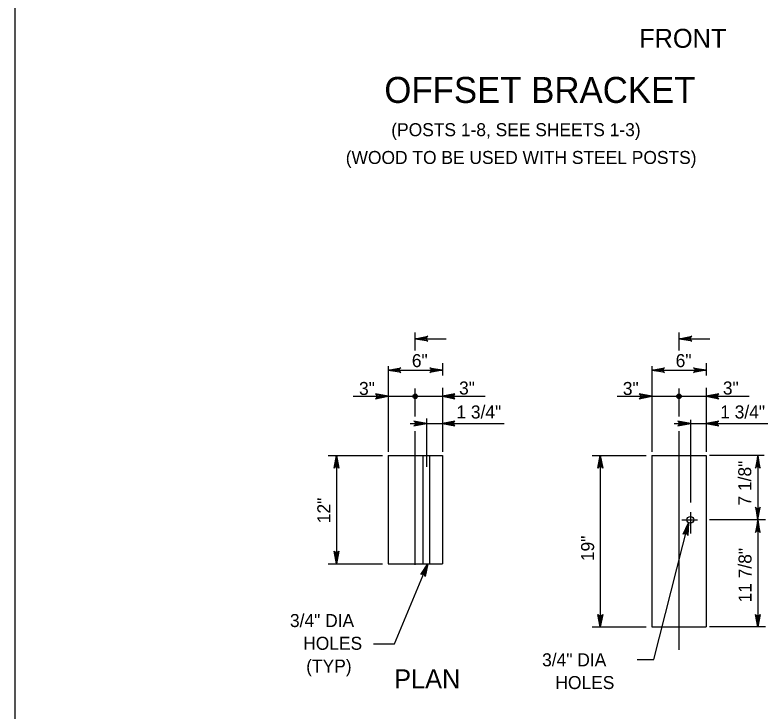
# Model space of a CAD drawing. Extents: x 632007860 to 635435983, y 295418622 to 297794622.
# Drawn here: x 632888860 to 633065302, y 297477992 to 297641404 of the extents above; entities that cross this region are included whole.
import ezdxf

# ---------------------------------------------------------------- set-up
doc = ezdxf.new("R2010")
doc.units = 0
for name, color, linetype in [('1', 7, 'Continuous'), ('8', 7, 'Continuous'), ('S-DETL-DIMS', 7, 'Continuous'), ('S-DETL-T120', 7, 'Continuous'), ('S-DETL-T175', 7, 'Continuous'), ('S-DETL-T240', 7, 'Continuous'), ('S-MISC-CNTR-WT01', 7, 'Continuous'), ('S-STEL', 7, 'Continuous')]:
    doc.layers.add(name, color=color, linetype=linetype)

msp = doc.modelspace()

# ---------------------------------------------------------------- linework, layer by layer
at = {"layer": '1'}
msp.add_line((632888860, 297215622), (632888860, 297779622), dxfattribs=at)
at = {"layer": '8'}
for p, q in [((633044469, 297562778), (633044469, 297566995)), ((632982643, 297547235), (632982643, 297553839)), ((633044469, 297547235), (633044469, 297553839)), ((632985298, 297546799), (632985298, 297535504)), ((632982643, 297512499), (632982643, 297543803)), ((633044469, 297492595), (633044469, 297543803)), ((633047123, 297524836), (633047123, 297519841)), ((633045152, 297523050), (633048761, 297523050))]:
    msp.add_line(p, q, dxfattribs=at)
at = {"layer": 'S-DETL-DIMS'}
for p, q in [((632982643, 297565515), (632989870, 297565515)), ((633044469, 297565515), (633051696, 297565515)), ((632989001, 297559746), (632989001, 297556917)), ((633050827, 297559746), (633050827, 297556917)), ((632976285, 297559103), (632976285, 297539013)), ((632976285, 297558145), (632989001, 297558145)), ((633038111, 297559103), (633038111, 297539013)), ((633038111, 297558145), (633050827, 297558145)), ((632989001, 297554024), (632989001, 297539013)), ((633050827, 297554024), (633050827, 297539013)), ((632968104, 297552006), (632982643, 297552006)), ((632982643, 297552006), (632999058, 297552006)), ((633029930, 297552006), (633044469, 297552006)), ((633044469, 297552006), (633060884, 297552006)), ((632981467, 297545656), (633003476, 297545656)), ((633043293, 297545656), (633065302, 297545656)), ((633047123, 297546501), (633047123, 297527104)), ((632962247, 297538132), (632974964, 297538132)), ((632964195, 297538132), (632964195, 297512732)), ((633024073, 297538132), (633036790, 297538132)), ((633026021, 297538132), (633026021, 297497916)), ((633064393, 297538132), (633051614, 297538132)), ((633062917, 297538132), (633062917, 297497916)), ((633038527, 297490307), (633046709, 297522372)), ((633064730, 297523050), (633051614, 297523050)), ((632962247, 297512732), (632974964, 297512732)), ((632977820, 297493940), (632985563, 297512732)), ((633024073, 297497916), (633036790, 297497916)), ((633064730, 297497916), (633051614, 297497916)), ((632972874, 297493940), (632977820, 297493940)), ((633034641, 297490307), (633038527, 297490307))]:
    msp.add_line(p, q, dxfattribs=at)
for points in [[(632982643, 297565515), (632985603, 297566070), (632985375, 297565912), (632985257, 297565714), (632985223, 297565515), (632985257, 297565317), (632985375, 297565118), (632985603, 297564960), (632982643, 297565515), (632985375, 297565118), (632985257, 297565317), (632982643, 297565515), (632985223, 297565515), (632985257, 297565714), (632982643, 297565515), (632985375, 297565912)], [(633044469, 297565515), (633047428, 297566070), (633047200, 297565912), (633047083, 297565714), (633047049, 297565515), (633047083, 297565317), (633047200, 297565118), (633047428, 297564960), (633044469, 297565515), (633047200, 297565118), (633047083, 297565317), (633044469, 297565515), (633047049, 297565515), (633047083, 297565714), (633044469, 297565515), (633047200, 297565912)], [(632976285, 297558145), (632979245, 297558700), (632979017, 297558542), (632978899, 297558343), (632978865, 297558145), (632978899, 297557946), (632979017, 297557748), (632979245, 297557590), (632976285, 297558145), (632979017, 297557748), (632978899, 297557946), (632976285, 297558145), (632978865, 297558145), (632978899, 297558343), (632976285, 297558145), (632979017, 297558542)], [(632989001, 297558145), (632986042, 297557590), (632986270, 297557748), (632986387, 297557946), (632986422, 297558145), (632986387, 297558343), (632986270, 297558542), (632986042, 297558700), (632989001, 297558145), (632986270, 297558542), (632986387, 297558343), (632989001, 297558145), (632986422, 297558145), (632986387, 297557946), (632989001, 297558145), (632986270, 297557748)], [(633038111, 297558145), (633041070, 297558700), (633040842, 297558542), (633040725, 297558343), (633040691, 297558145), (633040725, 297557946), (633040842, 297557748), (633041070, 297557590), (633038111, 297558145), (633040842, 297557748), (633040725, 297557946), (633038111, 297558145), (633040691, 297558145), (633040725, 297558343), (633038111, 297558145), (633040842, 297558542)], [(633050827, 297558145), (633047868, 297557590), (633048096, 297557748), (633048213, 297557946), (633048247, 297558145), (633048213, 297558343), (633048096, 297558542), (633047868, 297558700), (633050827, 297558145), (633048096, 297558542), (633048213, 297558343), (633050827, 297558145), (633048247, 297558145), (633048213, 297557946), (633050827, 297558145), (633048096, 297557748)], [(632976285, 297552006), (632973326, 297552560), (632973554, 297552402), (632973672, 297552204), (632973706, 297552006), (632973672, 297551807), (632973554, 297551609), (632973326, 297551451), (632976285, 297552006), (632973554, 297551609), (632973672, 297551807), (632976285, 297552006), (632973706, 297552006), (632973672, 297552204), (632976285, 297552006), (632973554, 297552402)], [(632989001, 297552006), (632991961, 297551451), (632991732, 297551609), (632991615, 297551807), (632991581, 297552006), (632991615, 297552204), (632991732, 297552402), (632991961, 297552560), (632989001, 297552006), (632991732, 297552402), (632991615, 297552204), (632989001, 297552006), (632991581, 297552006), (632991615, 297551807), (632989001, 297552006), (632991732, 297551609)], [(633038111, 297552006), (633035152, 297552560), (633035380, 297552402), (633035497, 297552204), (633035531, 297552006), (633035497, 297551807), (633035380, 297551609), (633035152, 297551451), (633038111, 297552006), (633035380, 297551609), (633035497, 297551807), (633038111, 297552006), (633035531, 297552006), (633035497, 297552204), (633038111, 297552006), (633035380, 297552402)], [(633050827, 297552006), (633053786, 297551451), (633053558, 297551609), (633053441, 297551807), (633053407, 297552006), (633053441, 297552204), (633053558, 297552402), (633053786, 297552560), (633050827, 297552006), (633053558, 297552402), (633053441, 297552204), (633050827, 297552006), (633053407, 297552006), (633053441, 297551807), (633050827, 297552006), (633053558, 297551609)], [(632985298, 297545656), (632982339, 297546210), (632982453, 297546131), (632982567, 297546052), (632982625, 297545953), (632982684, 297545854), (632982701, 297545755), (632982718, 297545656), (632982701, 297545556), (632982684, 297545457), (632982625, 297545358), (632982567, 297545259), (632982453, 297545180), (632982339, 297545101), (632985298, 297545656), (632982453, 297545180), (632982567, 297545259), (632985298, 297545656), (632982625, 297545358), (632982684, 297545457), (632985298, 297545656), (632982701, 297545556), (632982718, 297545656), (632985298, 297545656), (632982701, 297545755), (632982684, 297545854), (632985298, 297545656), (632982625, 297545953), (632982567, 297546052), (632985298, 297545656), (632982453, 297546131)], [(632989001, 297545656), (632991961, 297545101), (632991847, 297545180), (632991732, 297545259), (632991674, 297545358), (632991615, 297545457), (632991598, 297545556), (632991581, 297545656), (632991598, 297545755), (632991615, 297545854), (632991674, 297545953), (632991732, 297546052), (632991847, 297546131), (632991961, 297546210), (632989001, 297545656), (632991847, 297546131), (632991732, 297546052), (632989001, 297545656), (632991674, 297545953), (632991615, 297545854), (632989001, 297545656), (632991598, 297545755), (632991581, 297545656), (632989001, 297545656), (632991598, 297545556), (632991615, 297545457), (632989001, 297545656), (632991674, 297545358), (632991732, 297545259), (632989001, 297545656), (632991847, 297545180)], [(633047123, 297545656), (633044163, 297546210), (633044277, 297546131), (633044391, 297546052), (633044450, 297545953), (633044509, 297545854), (633044526, 297545755), (633044543, 297545656), (633044526, 297545556), (633044509, 297545457), (633044450, 297545358), (633044391, 297545259), (633044277, 297545180), (633044163, 297545101), (633047123, 297545656), (633044277, 297545180), (633044391, 297545259), (633047123, 297545656), (633044450, 297545358), (633044509, 297545457), (633047123, 297545656), (633044526, 297545556), (633044543, 297545656), (633047123, 297545656), (633044526, 297545755), (633044509, 297545854), (633047123, 297545656), (633044450, 297545953), (633044391, 297546052), (633047123, 297545656), (633044277, 297546131)], [(633050827, 297545656), (633053786, 297545101), (633053672, 297545180), (633053558, 297545259), (633053499, 297545358), (633053441, 297545457), (633053424, 297545556), (633053407, 297545656), (633053424, 297545755), (633053441, 297545854), (633053499, 297545953), (633053558, 297546052), (633053672, 297546131), (633053786, 297546210), (633050827, 297545656), (633053672, 297546131), (633053558, 297546052), (633050827, 297545656), (633053499, 297545953), (633053441, 297545854), (633050827, 297545656), (633053424, 297545755), (633053407, 297545656), (633050827, 297545656), (633053424, 297545556), (633053441, 297545457), (633050827, 297545656), (633053499, 297545358), (633053558, 297545259), (633050827, 297545656), (633053672, 297545180)], [(632964195, 297538132), (632964750, 297535173), (632964592, 297535401), (632964393, 297535519), (632964195, 297535553), (632963997, 297535519), (632963798, 297535401), (632963640, 297535173), (632964195, 297538132), (632963798, 297535401), (632963997, 297535519), (632964195, 297538132), (632964195, 297535553), (632964393, 297535519), (632964195, 297538132), (632964592, 297535401)], [(633026021, 297538132), (633026576, 297535173), (633026418, 297535401), (633026219, 297535519), (633026021, 297535553), (633025822, 297535519), (633025624, 297535401), (633025466, 297535173), (633026021, 297538132), (633025624, 297535401), (633025822, 297535519), (633026021, 297538132), (633026021, 297535553), (633026219, 297535519), (633026021, 297538132), (633026418, 297535401)], [(633062917, 297538132), (633062362, 297535173), (633062520, 297535401), (633062719, 297535519), (633062917, 297535553), (633063116, 297535519), (633063314, 297535401), (633063472, 297535173), (633062917, 297538132), (633063314, 297535401), (633063116, 297535519), (633062917, 297538132), (633062917, 297535553), (633062719, 297535519), (633062917, 297538132), (633062520, 297535401)], [(633062917, 297523050), (633063472, 297526009), (633063314, 297525781), (633063116, 297525663), (633062917, 297525629), (633062719, 297525663), (633062520, 297525781), (633062362, 297526009), (633062917, 297523050), (633062520, 297525781), (633062719, 297525663), (633062917, 297523050), (633062917, 297525629), (633063116, 297525663), (633062917, 297523050), (633063314, 297525781)], [(633046709, 297522372), (633046515, 297519368), (633046466, 297519498), (633046418, 297519628), (633046336, 297519709), (633046255, 297519791), (633046163, 297519832), (633046071, 297519873), (633045970, 297519881), (633045870, 297519889), (633045759, 297519856), (633045649, 297519824), (633045544, 297519733), (633045439, 297519642), (633046709, 297522372), (633045544, 297519733), (633045649, 297519824), (633046709, 297522372), (633045759, 297519856), (633045870, 297519889), (633046709, 297522372), (633045970, 297519881), (633046071, 297519873), (633046709, 297522372), (633046163, 297519832), (633046255, 297519791), (633046709, 297522372), (633046336, 297519709), (633046418, 297519628), (633046709, 297522372), (633046466, 297519498)], [(633062917, 297523050), (633062362, 297520090), (633062520, 297520318), (633062719, 297520436), (633062917, 297520470), (633063116, 297520436), (633063314, 297520318), (633063472, 297520090), (633062917, 297523050), (633063314, 297520318), (633063116, 297520436), (633062917, 297523050), (633062917, 297520470), (633062719, 297520436), (633062917, 297523050), (633062520, 297520318)], [(632964195, 297512732), (632963640, 297515692), (632963798, 297515463), (632963997, 297515346), (632964195, 297515312), (632964393, 297515346), (632964592, 297515463), (632964750, 297515692), (632964195, 297512732), (632964592, 297515463), (632964393, 297515346), (632964195, 297512732), (632964195, 297515312), (632963997, 297515346), (632964195, 297512732), (632963798, 297515463)], [(632985563, 297512732), (632984949, 297509785), (632984919, 297509920), (632984890, 297510056), (632984820, 297510148), (632984751, 297510240), (632984666, 297510294), (632984581, 297510347), (632984482, 297510369), (632984384, 297510391), (632984270, 297510375), (632984156, 297510358), (632984039, 297510283), (632983923, 297510207), (632985563, 297512732), (632984039, 297510283), (632984156, 297510358), (632985563, 297512732), (632984270, 297510375), (632984384, 297510391), (632985563, 297512732), (632984482, 297510369), (632984581, 297510347), (632985563, 297512732), (632984666, 297510294), (632984751, 297510240), (632985563, 297512732), (632984820, 297510148), (632984890, 297510056), (632985563, 297512732), (632984919, 297509920)], [(633026021, 297497916), (633025466, 297500875), (633025624, 297500647), (633025822, 297500529), (633026021, 297500495), (633026219, 297500529), (633026418, 297500647), (633026576, 297500875), (633026021, 297497916), (633026418, 297500647), (633026219, 297500529), (633026021, 297497916), (633026021, 297500495), (633025822, 297500529), (633026021, 297497916), (633025624, 297500647)], [(633062917, 297497916), (633062362, 297500875), (633062441, 297500761), (633062520, 297500647), (633062620, 297500588), (633062719, 297500529), (633062818, 297500512), (633062917, 297500495), (633063016, 297500512), (633063116, 297500529), (633063215, 297500588), (633063314, 297500647), (633063393, 297500761), (633063472, 297500875), (633062917, 297497916), (633063393, 297500761), (633063314, 297500647), (633062917, 297497916), (633063215, 297500588), (633063116, 297500529), (633062917, 297497916), (633063016, 297500512), (633062917, 297500495), (633062917, 297497916), (633062818, 297500512), (633062719, 297500529), (633062917, 297497916), (633062620, 297500588), (633062520, 297500647), (633062917, 297497916), (633062441, 297500761)]]:
    msp.add_lwpolyline(points, dxfattribs=at)
for centre, radius in [((632982643, 297552006), 529), ((632982643, 297552006), 265), ((633044469, 297552006), 529), ((633044469, 297552006), 265)]:
    msp.add_circle(centre, radius, dxfattribs=at)
at = {"layer": 'S-MISC-CNTR-WT01'}
msp.add_line((632982643, 297562778), (632982643, 297566995), dxfattribs=at)
at = {"layer": 'S-STEL'}
for p, q in [((632976285, 297538132), (632989001, 297538132)), ((632976285, 297538132), (632976285, 297512732)), ((632984504, 297512732), (632984504, 297538132)), ((632986092, 297512732), (632986092, 297538132)), ((632989001, 297538132), (632989001, 297512732)), ((633038111, 297538132), (633050827, 297538132)), ((633038111, 297538132), (633038111, 297497916)), ((633050827, 297538132), (633050827, 297497916)), ((632976285, 297512732), (632989001, 297512732)), ((633038111, 297497916), (633050827, 297497916))]:
    msp.add_line(p, q, dxfattribs=at)
msp.add_circle((633047123, 297523050), 794, dxfattribs=at)

# ---------------------------------------------------------------- texts
at = {"layer": 'S-DETL-T120'}
for s, height, p in [('(POSTS 1-8, SEE SHEETS 1-3)', 3048.07, (632977027, 297612997)), ('(WOOD TO BE USED WITH STEEL POSTS)', 3048.07, (632966359, 297606484)), ('6"', 3048.1, (632981847, 297558851)), ('6"', 3048.1, (633043673, 297558851)), ('3"', 3048.1, (632969470, 297552320)), ('3"', 3048.1, (632992913, 297552425)), ('3"', 3048.1, (633031295, 297552320)), ('3"', 3048.1, (633054739, 297552425)), ('1 3/4"', 3048.1, (632992284, 297546805)), ('1 3/4"', 3048.1, (633054109, 297546805)), ('3/4" DIA', 3048.1, (632953284, 297497902)), ('HOLES', 3048.1, (632956392, 297492568)), ('(TYP)', 3048.1, (632957088, 297487234)), ('3/4" DIA', 3048.1, (633012379, 297488694)), ('HOLES', 3048.1, (633015487, 297483360))]:
    msp.add_text(s, height=height, dxfattribs=at).set_placement(p)
for s, p in [('7 1/8"', (633061391, 297526385)), ('12"', (632962739, 297522252)), ('19"', (633024565, 297513351)), ('11 7/8"', (633061452, 297503663))]:
    msp.add_text(s, height=3048.1, rotation=90, dxfattribs=at).set_placement(p)
at = {"layer": 'S-DETL-T175'}
msp.add_text('PLAN', height=4442.5, dxfattribs=at).set_placement((632977697, 297483536))
at = {"layer": 'S-DETL-T240'}
for s, height, p in [('FRONT', 4442.5, (633035113, 297633729)), ('OFFSET BRACKET', 6096, (632975402, 297620799))]:
    msp.add_text(s, height=height, dxfattribs=at).set_placement(p)

doc.saveas('drawing.dxf')
